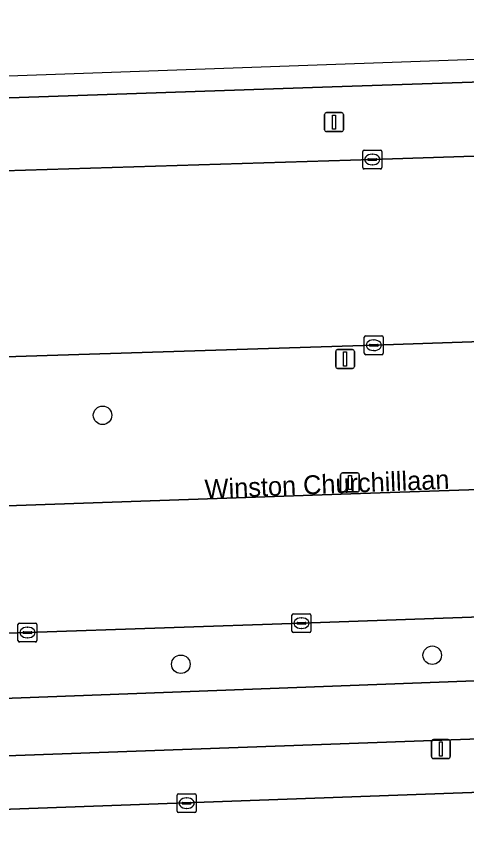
# Model space of a CAD drawing. Extents: x 161084 to 161928, y 385354 to 386522.
# Drawn here: x 161233.95 to 161257.74, y 386459.5 to 386502.51 of the extents above; entities that cross this region are included whole.
import ezdxf

# ---------------------------------------------------------------- set-up
doc = ezdxf.new("R2010")
doc.units = 0
for name, color, linetype in [('IMGEO_Berm_groen', 7, 'Continuous'), ('IMGEO_Boom', 7, 'Continuous'), ('IMGEO_Fietspad_gesloten', 7, 'Continuous'), ('IMGEO_Kolk', 7, 'Continuous'), ('IMGEO_Lichtmast', 7, 'Continuous'), ('IMGEO_Openbare_ruimte_label', 7, 'Continuous'), ('IMGEO_OVBaan_gesloten', 7, 'Continuous'), ('IMGEO_Rijbaan_lokaal_open', 7, 'Continuous'), ('IMGEO_Rijbaan_regionaal_gesloten', 7, 'Continuous'), ('IMGEO_Voetpad_open', 7, 'Continuous')]:
    doc.layers.add(name, color=color, linetype=linetype)

msp = doc.modelspace()

# ---------------------------------------------------------------- linework, layer by layer
at = {"layer": 'IMGEO_Berm_groen'}
for points in [[(161323.335, 386501.197), (161304.38, 386500.578), (161274.424, 386499.569), (161250.637, 386498.787), (161228.396, 386498.02), (161199.002, 386497.019), (161172.577, 386496.102), (161131.624, 386494.675), (161093.846, 386493.312)], [(161209.823, 386493.334), (161211.808, 386493.606), (161212.59, 386493.671), (161213.811, 386493.715), (161233.3, 386494.333), (161252.757, 386494.935), (161273.225, 386495.613), (161292.705, 386496.251), (161313.174, 386496.899), (161323.522, 386497.238)], [(161263.196, 386485.475), (161252.834, 386485.118), (161233.359, 386484.499), (161217.125, 386483.988), (161213.896, 386483.977), (161193.412, 386483.897), (161192.941, 386483.923)], [(161173.719, 386474.54), (161211.751, 386475.863), (161251.627, 386477.255), (161291.616, 386478.624), (161324.224, 386479.78)], [(161324.488, 386473.029), (161324.174, 386473.019), (161308.878, 386472.496), (161294.413, 386471.969), (161278.948, 386471.456), (161264.494, 386470.965), (161249.014, 386470.423), (161234.54, 386469.929), (161219.072, 386469.405), (161204.61, 386468.919), (161189.602, 386468.4), (161168.592, 386467.689), (161159.524, 386467.368), (161153.509, 386467.159), (161145.56, 386466.922), (161141.753, 386466.809), (161140.444, 386466.789)], [(161117.118, 386461.128), (161118.237, 386461.225), (161123.802, 386461.992), (161134.063, 386462.983), (161152.508, 386463.647), (161176.804, 386464.387), (161190.3, 386464.782), (161209.299, 386465.541), (161259.107, 386467.409), (161318.227, 386469.57)]]:
    msp.add_lwpolyline(points, dxfattribs=at)
at = {"layer": 'IMGEO_Boom'}
for centre in [(161238.508, 386481.414), (161255.921, 386468.73), (161242.642, 386468.252)]:
    msp.add_circle(centre, 0.489, dxfattribs=at)
at = {"layer": 'IMGEO_Fietspad_gesloten'}
for points in [[(161356.064, 386471.197), (161349.771, 386471.004), (161348.366, 386470.951), (161340.709, 386470.708), (161337.397, 386470.554), (161333.061, 386470.431), (161328.488, 386470.039), (161324.656, 386469.71), (161323.568, 386469.636), (161318.227, 386469.57), (161259.107, 386467.409), (161209.299, 386465.541), (161190.3, 386464.782), (161176.804, 386464.387), (161152.508, 386463.647), (161134.063, 386462.983), (161123.802, 386461.992), (161118.237, 386461.225), (161117.118, 386461.128)], [(161133.048, 386459.715), (161134.497, 386459.803), (161152.195, 386460.489), (161294.6, 386465.615), (161295.411, 386465.645), (161322.752, 386466.655), (161341.262, 386467.223), (161348.14, 386467.407), (161350.229, 386467.481), (161356.184, 386467.639), (161356.064, 386471.197)]]:
    msp.add_lwpolyline(points, dxfattribs=at)
at = {"layer": 'IMGEO_Kolk'}
for p, q in [((161252.256, 386494.509), (161252.256, 386495.361)), ((161252.331, 386495.435), (161253.183, 386495.435)), ((161252.744, 386495.215), (161252.769, 386495.215)), ((161253.257, 386495.361), (161253.257, 386494.509)), ((161252.515, 386494.929), (161252.515, 386494.941)), ((161252.953, 386494.892), (161252.555, 386494.892)), ((161252.558, 386494.978), (161252.956, 386494.978)), ((161252.999, 386494.941), (161252.999, 386494.929)), ((161253.183, 386494.435), (161252.331, 386494.435)), ((161252.767, 386494.655), (161252.742, 386494.655)), ((161252.333, 386484.692), (161252.333, 386485.544)), ((161252.408, 386485.618), (161253.26, 386485.618)), ((161252.821, 386485.398), (161252.846, 386485.398)), ((161253.334, 386485.544), (161253.334, 386484.692)), ((161252.592, 386485.112), (161252.592, 386485.124)), ((161253.03, 386485.075), (161252.632, 386485.075)), ((161252.635, 386485.161), (161253.033, 386485.161)), ((161253.076, 386485.124), (161253.076, 386485.112)), ((161253.26, 386484.618), (161252.408, 386484.618)), ((161252.844, 386484.838), (161252.819, 386484.838)), ((161248.513, 386469.997), (161248.513, 386470.849)), ((161248.588, 386470.923), (161249.44, 386470.923)), ((161249.001, 386470.703), (161249.026, 386470.703)), ((161249.514, 386470.849), (161249.514, 386469.997)), ((161234.039, 386469.503), (161234.039, 386470.355)), ((161234.114, 386470.429), (161234.966, 386470.429)), ((161235.04, 386470.355), (161235.04, 386469.503)), ((161248.772, 386470.417), (161248.772, 386470.429)), ((161249.21, 386470.38), (161248.812, 386470.38)), ((161248.815, 386470.466), (161249.213, 386470.466)), ((161249.256, 386470.429), (161249.256, 386470.417)), ((161234.298, 386469.923), (161234.298, 386469.935)), ((161234.736, 386469.886), (161234.338, 386469.886)), ((161234.341, 386469.972), (161234.739, 386469.972)), ((161234.527, 386470.209), (161234.552, 386470.209)), ((161234.782, 386469.935), (161234.782, 386469.923)), ((161249.44, 386469.923), (161248.588, 386469.923)), ((161249.024, 386470.143), (161248.999, 386470.143)), ((161234.966, 386469.429), (161234.114, 386469.429)), ((161234.55, 386469.649), (161234.525, 386469.649)), ((161242.449, 386460.481), (161242.449, 386461.333)), ((161242.524, 386461.407), (161243.376, 386461.407)), ((161243.45, 386461.333), (161243.45, 386460.481)), ((161242.708, 386460.901), (161242.708, 386460.913)), ((161243.146, 386460.864), (161242.748, 386460.864)), ((161242.751, 386460.95), (161243.149, 386460.95)), ((161242.937, 386461.187), (161242.962, 386461.187)), ((161243.192, 386460.913), (161243.192, 386460.901)), ((161243.376, 386460.407), (161242.524, 386460.407)), ((161242.96, 386460.627), (161242.935, 386460.627))]:
    msp.add_line(p, q, dxfattribs=at)
for points in [[(161252.256, 386494.509), (161252.256, 386495.361)], [(161252.331, 386495.435), (161253.183, 386495.435)], [(161253.257, 386495.361), (161253.257, 386494.509)], [(161253.183, 386494.435), (161252.331, 386494.435)], [(161252.333, 386484.692), (161252.333, 386485.544)], [(161252.408, 386485.618), (161253.26, 386485.618)], [(161253.334, 386485.544), (161253.334, 386484.692)], [(161253.26, 386484.618), (161252.408, 386484.618)], [(161248.513, 386469.997), (161248.513, 386470.849)], [(161248.588, 386470.923), (161249.44, 386470.923)], [(161249.514, 386470.849), (161249.514, 386469.997)], [(161234.039, 386469.503), (161234.039, 386470.355)], [(161234.114, 386470.429), (161234.966, 386470.429)], [(161235.04, 386470.355), (161235.04, 386469.503)], [(161249.44, 386469.923), (161248.588, 386469.923)], [(161234.966, 386469.429), (161234.114, 386469.429)], [(161242.449, 386460.481), (161242.449, 386461.333)], [(161242.524, 386461.407), (161243.376, 386461.407)], [(161243.45, 386461.333), (161243.45, 386460.481)], [(161243.376, 386460.407), (161242.524, 386460.407)]]:
    msp.add_lwpolyline(points, dxfattribs=at)
for centre, radius, start, end in [((161252.333, 386495.359), 0.0765, 91.552, 178.448), ((161252.333, 386495.359), 0.0765, 91.552, 178.448), ((161253.181, 386495.359), 0.0765, 1.552, 88.448), ((161253.181, 386495.359), 0.0765, 1.552, 88.448), ((161252.555, 386494.938), 0.0403, 85.8775, 175.7526), ((161252.552, 386494.928), 0.0366, 178.938, 274.7102), ((161252.956, 386494.935), 0.043, 264.8664, 352.4533), ((161252.96, 386494.94), 0.0386, 1.7309, 96.639), ((161252.333, 386494.511), 0.0765, 181.552, 268.448), ((161252.333, 386494.511), 0.0765, 181.552, 268.448), ((161253.181, 386494.511), 0.0765, 271.552, 358.448), ((161253.181, 386494.511), 0.0765, 271.552, 358.448), ((161252.41, 386485.542), 0.0765, 91.552, 178.448), ((161252.41, 386485.542), 0.0765, 91.552, 178.448), ((161253.258, 386485.542), 0.0765, 1.552, 88.448), ((161253.258, 386485.542), 0.0765, 1.552, 88.448), ((161252.632, 386485.121), 0.0403, 85.8775, 175.7526), ((161252.629, 386485.111), 0.0366, 178.938, 274.7102), ((161253.033, 386485.118), 0.043, 264.8664, 352.4533), ((161253.037, 386485.123), 0.0386, 1.7309, 96.639), ((161252.41, 386484.694), 0.0765, 181.552, 268.448), ((161252.41, 386484.694), 0.0765, 181.552, 268.448), ((161253.258, 386484.694), 0.0765, 271.552, 358.448), ((161253.258, 386484.694), 0.0765, 271.552, 358.448), ((161248.59, 386470.847), 0.0765, 91.552, 178.448), ((161248.59, 386470.847), 0.0765, 91.552, 178.448), ((161249.438, 386470.847), 0.0765, 1.552, 88.448), ((161249.438, 386470.847), 0.0765, 1.552, 88.448), ((161234.116, 386470.353), 0.0765, 91.552, 178.448), ((161234.116, 386470.353), 0.0765, 91.552, 178.448), ((161234.964, 386470.353), 0.0765, 1.552, 88.448), ((161234.964, 386470.353), 0.0765, 1.552, 88.448), ((161248.812, 386470.426), 0.0403, 85.8775, 175.7526), ((161248.809, 386470.416), 0.0366, 178.938, 274.7102), ((161249.213, 386470.423), 0.043, 264.8664, 352.4533), ((161249.217, 386470.428), 0.0386, 1.7309, 96.639), ((161234.338, 386469.932), 0.0403, 85.8775, 175.7526), ((161234.335, 386469.922), 0.0366, 178.938, 274.7102), ((161234.739, 386469.929), 0.043, 264.8664, 352.4533), ((161234.743, 386469.934), 0.0386, 1.7309, 96.639), ((161248.59, 386469.999), 0.0765, 181.552, 268.448), ((161248.59, 386469.999), 0.0765, 181.552, 268.448), ((161249.438, 386469.999), 0.0765, 271.552, 358.448), ((161249.438, 386469.999), 0.0765, 271.552, 358.448), ((161234.116, 386469.505), 0.0765, 181.552, 268.448), ((161234.116, 386469.505), 0.0765, 181.552, 268.448), ((161234.964, 386469.505), 0.0765, 271.552, 358.448), ((161234.964, 386469.505), 0.0765, 271.552, 358.448), ((161242.526, 386461.331), 0.0765, 91.552, 178.448), ((161242.526, 386461.331), 0.0765, 91.552, 178.448), ((161243.374, 386461.331), 0.0765, 1.552, 88.448), ((161243.374, 386461.331), 0.0765, 1.552, 88.448), ((161242.748, 386460.91), 0.0403, 85.8775, 175.7526), ((161242.745, 386460.9), 0.0366, 178.938, 274.7102), ((161243.149, 386460.907), 0.043, 264.8664, 352.4533), ((161243.153, 386460.912), 0.0386, 1.7309, 96.639), ((161242.526, 386460.483), 0.0765, 181.552, 268.448), ((161242.526, 386460.483), 0.0765, 181.552, 268.448), ((161243.374, 386460.483), 0.0765, 271.552, 358.448), ((161243.374, 386460.483), 0.0765, 271.552, 358.448)]:
    msp.add_arc(centre, radius, start, end, dxfattribs=at)
for centre, major_axis, ratio, start_param, end_param in [((161252.743, 386494.935), (-0.387, 0.002), 0.722429, 4.712389, 7.853982), ((161252.768, 386494.935), (-0.39, 0.002), 0.717154, 1.570796, 4.712389), ((161252.82, 386485.118), (-0.387, 0.002), 0.722429, 4.712389, 7.853982), ((161252.845, 386485.118), (-0.39, 0.002), 0.717154, 1.570796, 4.712389), ((161249, 386470.423), (-0.387, 0.002), 0.722429, 4.712389, 7.853982), ((161249.025, 386470.423), (-0.39, 0.002), 0.717154, 1.570796, 4.712389), ((161234.526, 386469.929), (-0.387, 0.002), 0.722429, 4.712389, 7.853982), ((161234.551, 386469.929), (-0.39, 0.002), 0.717154, 1.570796, 4.712389), ((161242.936, 386460.907), (-0.387, 0.002), 0.722429, 4.712389, 7.853982), ((161242.961, 386460.907), (-0.39, 0.002), 0.717154, 1.570796, 4.712389)]:
    msp.add_ellipse(centre, major_axis=major_axis, ratio=ratio, start_param=start_param, end_param=end_param, dxfattribs=at)
at = {"layer": 'IMGEO_Lichtmast'}
for p, q in [((161250.337, 386497.414), (161251.127, 386497.414)), ((161251.127, 386497.414), (161250.337, 386497.414)), ((161250.237, 386496.514), (161250.237, 386497.314)), ((161250.237, 386497.314), (161250.237, 386496.514)), ((161251.227, 386497.314), (161251.227, 386496.514)), ((161251.227, 386496.514), (161251.227, 386497.314)), ((161251.127, 386496.414), (161250.337, 386496.414)), ((161250.337, 386496.414), (161251.127, 386496.414)), ((161250.922, 386484.89), (161251.712, 386484.89)), ((161251.712, 386484.89), (161250.922, 386484.89)), ((161250.822, 386483.99), (161250.822, 386484.79)), ((161250.822, 386484.79), (161250.822, 386483.99)), ((161251.812, 386484.79), (161251.812, 386483.99)), ((161251.812, 386483.99), (161251.812, 386484.79)), ((161251.712, 386483.89), (161250.922, 386483.89)), ((161250.922, 386483.89), (161251.712, 386483.89)), ((161251.08, 386477.464), (161251.08, 386478.264)), ((161251.08, 386478.264), (161251.08, 386477.464)), ((161251.18, 386478.364), (161251.97, 386478.364)), ((161251.97, 386478.364), (161251.18, 386478.364)), ((161252.07, 386478.264), (161252.07, 386477.464)), ((161252.07, 386477.464), (161252.07, 386478.264)), ((161251.97, 386477.364), (161251.18, 386477.364)), ((161251.18, 386477.364), (161251.97, 386477.364)), ((161255.981, 386464.27), (161256.771, 386464.27)), ((161256.771, 386464.27), (161255.981, 386464.27)), ((161255.881, 386463.37), (161255.881, 386464.17)), ((161255.881, 386464.17), (161255.881, 386463.37)), ((161256.871, 386464.17), (161256.871, 386463.37)), ((161256.871, 386463.37), (161256.871, 386464.17)), ((161256.771, 386463.27), (161255.981, 386463.27)), ((161255.981, 386463.27), (161256.771, 386463.27))]:
    msp.add_line(p, q, dxfattribs=at)
for points in [[(161250.657, 386497.289), (161250.807, 386497.289), (161250.807, 386496.539), (161250.657, 386496.539), (161250.657, 386497.289)], [(161251.242, 386484.765), (161251.392, 386484.765), (161251.392, 386484.015), (161251.242, 386484.015), (161251.242, 386484.765)], [(161251.5, 386478.239), (161251.65, 386478.239), (161251.65, 386477.489), (161251.5, 386477.489), (161251.5, 386478.239)], [(161256.301, 386464.145), (161256.451, 386464.145), (161256.451, 386463.395), (161256.301, 386463.395), (161256.301, 386464.145)]]:
    msp.add_lwpolyline(points, dxfattribs=at)
for centre, start, end in [((161250.337, 386497.314), 90, 180), ((161250.337, 386497.314), 90, 180), ((161251.127, 386497.314), 0, 90), ((161251.127, 386497.314), 360, 90), ((161250.337, 386496.514), 180, 270), ((161250.337, 386496.514), 180, 270), ((161251.127, 386496.514), 270, 0), ((161251.127, 386496.514), 270, 0), ((161250.922, 386484.79), 90, 180), ((161250.922, 386484.79), 90, 180), ((161251.712, 386484.79), 0, 90), ((161251.712, 386484.79), 360, 90), ((161250.922, 386483.99), 180, 270), ((161250.922, 386483.99), 180, 270), ((161251.712, 386483.99), 270, 0), ((161251.712, 386483.99), 270, 0), ((161251.18, 386478.264), 90, 180), ((161251.18, 386478.264), 90, 180), ((161251.97, 386478.264), 0, 90), ((161251.97, 386478.264), 360, 90), ((161251.18, 386477.464), 180, 270), ((161251.18, 386477.464), 180, 270), ((161251.97, 386477.464), 270, 0), ((161251.97, 386477.464), 270, 0), ((161255.981, 386464.17), 90, 180), ((161255.981, 386464.17), 90, 180), ((161256.771, 386464.17), 0, 90), ((161256.771, 386464.17), 360, 90), ((161255.981, 386463.37), 180, 270), ((161255.981, 386463.37), 180, 270), ((161256.771, 386463.37), 270, 0), ((161256.771, 386463.37), 270, 0)]:
    msp.add_arc(centre, 0.1, start, end, dxfattribs=at)
at = {"layer": 'IMGEO_OVBaan_gesloten'}
for points in [[(161357.241, 386483.818), (161349.466, 386482.654), (161348.066, 386482.443), (161333.408, 386480.392), (161332.174, 386480.209), (161328.092, 386479.889), (161324.224, 386479.78), (161291.616, 386478.624), (161251.627, 386477.255), (161211.751, 386475.863), (161173.719, 386474.54)], [(161204.61, 386468.919), (161219.072, 386469.405), (161234.54, 386469.929), (161249.014, 386470.423), (161264.494, 386470.965), (161278.948, 386471.456), (161294.413, 386471.969), (161308.878, 386472.496), (161324.174, 386473.019), (161324.488, 386473.029), (161328.362, 386473.166), (161332.114, 386473.411)]]:
    msp.add_lwpolyline(points, dxfattribs=at)
at = {"layer": 'IMGEO_Rijbaan_lokaal_open'}
msp.add_lwpolyline([(161289.147, 386459.099), (161295.633, 386459.33), (161295.516, 386462.834), (161142.519, 386457.293)], dxfattribs=at)
at = {"layer": 'IMGEO_Rijbaan_regionaal_gesloten'}
for points in [[(161323.284, 386502.509), (161264.673, 386500.448), (161197.468, 386498.064), (161083.554, 386494.25), (161084.415, 386492.975), (161093.846, 386493.312), (161131.624, 386494.675), (161172.577, 386496.102), (161199.002, 386497.019), (161228.396, 386498.02), (161250.637, 386498.787), (161274.424, 386499.569), (161304.38, 386500.578), (161323.335, 386501.197), (161323.284, 386502.509)], [(161280.912, 386482.815), (161293.263, 386483.211), (161315.729, 386483.916), (161324.07, 386484.196), (161323.522, 386497.238), (161313.174, 386496.899), (161292.705, 386496.251), (161273.225, 386495.613), (161252.757, 386494.935), (161233.3, 386494.333), (161213.811, 386493.715), (161212.59, 386493.671), (161211.808, 386493.606), (161209.823, 386493.334), (161209.045, 386493.191), (161200.323, 386490.86), (161188.267, 386488.284)], [(161192.941, 386483.923), (161193.412, 386483.897), (161213.896, 386483.977), (161217.125, 386483.988), (161233.359, 386484.499), (161252.834, 386485.118), (161263.196, 386485.475)]]:
    msp.add_lwpolyline(points, dxfattribs=at)
at = {"layer": 'IMGEO_Voetpad_open'}
for points in [[(161295.516, 386462.834), (161295.411, 386465.645), (161294.6, 386465.615), (161152.195, 386460.489), (161134.497, 386459.803), (161133.048, 386459.715)], [(161142.519, 386457.293), (161295.516, 386462.834)]]:
    msp.add_lwpolyline(points, dxfattribs=at)

# ---------------------------------------------------------------- texts
at = {"layer": 'IMGEO_Openbare_ruimte_label'}
msp.add_text('Winston Churchilllaan', height=1, rotation=2.2929, dxfattribs=at).set_placement((161243.922, 386477.014))

doc.saveas('drawing.dxf')
